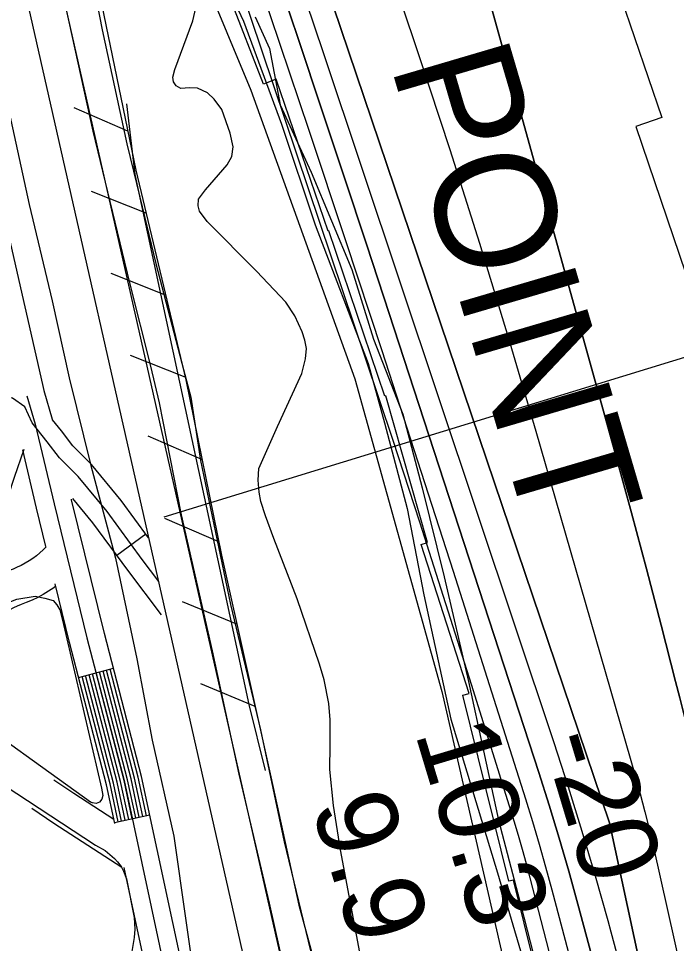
# Model space of a CAD drawing. Extents: x 3715084 to 3753216, y 488173 to 513963.
# Drawn here: x 3731897 to 3732445, y 507320 to 508089 of the extents above; entities that cross this region are included whole.
import ezdxf

# ---------------------------------------------------------------- set-up
doc = ezdxf.new("R2010")
doc.units = 0
for name, color, linetype in [('V-FLOD-BASE', 7, 'Continuous'), ('V-LEVE-TOET', 7, 'Continuous'), ('V-RIVR-EDGE', 7, 'Continuous'), ('V-RIVR-RANG', 7, 'Continuous'), ('V-ROAD-CNTR', 7, 'Continuous'), ('V-RRAP-FSHR', 7, 'Continuous'), ('V-RRAP-RVMT', 7, 'Continuous'), ('V-RRAP-RVMT-IDEN', 7, 'Continuous'), ('V-SITE-VEGE', 7, 'Continuous'), ('V-SURV-LINE', 7, 'Continuous'), ('V-TOPO-DPTH', 7, 'Continuous'), ('V-TOPO-MINR', 7, 'Continuous'), ('V-TOPO-WATR', 7, 'Continuous')]:
    doc.layers.add(name, color=color, linetype=linetype)

msp = doc.modelspace()

# ---------------------------------------------------------------- linework, layer by layer
at = {"layer": 'V-FLOD-BASE'}
msp.add_lwpolyline([(3732203.97, 506919.46), (3732183.56, 507011.67), (3732158.84, 507119.66), (3732134.14, 507228.64), (3732106.12, 507353.39), (3732080.91, 507460.9), (3732058.61, 507563.45), (3732032.95, 507676.38), (3732014.52, 507769.55), (3732007.39, 507800.12), (3731989.74, 507869.18), (3731959.27, 507995.43), (3731931.74, 508120.67), (3731904.16, 508239.51), (3731896.98, 508264.67), (3731880.6, 508307.63), (3731840.18, 508420.67), (3731789.68, 508564.8), (3731745.86, 508684.27), (3731706.88, 508793.36), (3731677.52, 508874.81), (3731646.25, 508962.68), (3731621.7, 509030.8)], dxfattribs=at)
at = {"layer": 'V-LEVE-TOET'}
for points in [[(3731634.81, 509068.6), (3731664.12, 508981.73), (3731695.88, 508892.88), (3731715.62, 508839.07), (3731750.83, 508750.68), (3731785.99, 508655.89), (3731814.37, 508575.43), (3731847.56, 508480.66), (3731890.4, 508361.69), (3731913.96, 508294.56), (3731931.76, 508244.21), (3731941.27, 508203.28), (3731954.56, 508142.63), (3731966.84, 508079.53), (3731987.23, 507984.86), (3731998.19, 507940.48), (3732011.52, 507885.24), (3732033, 507802.38), (3732040.64, 507774.26), (3732048.58, 507721.53), (3732073.69, 507601.72), (3732098.44, 507497.67), (3732118.35, 507404.48), (3732148.1, 507280.53)], [(3731871.02, 508098.03), (3731886.65, 508023.58), (3731906.1, 507934.34), (3731925.14, 507854.45), (3731939.38, 507790.34), (3731957.49, 507717.35), (3731978.03, 507640.4), (3731995.55, 507556.58), (3732008.29, 507489.05), (3732026.34, 507409.17), (3732046.02, 507270.87)]]:
    msp.add_lwpolyline(points, dxfattribs=at)
at = {"layer": 'V-RIVR-EDGE'}
for points in [[(3732094.11, 508090.56), (3732106.06, 508064.12), (3732114.95, 508017.27), (3732140.62, 507961.38), (3732174.64, 507880.25), (3732192.51, 507822.57), (3732216.96, 507760.08), (3732233.02, 507698.81), (3732251.45, 507624.92)], [(3732251.45, 507624.92), (3732271.65, 507537.82), (3732296.57, 507422.5), (3732312.63, 507361.22), (3732335.82, 507271.72), (3732353.03, 507190.03), (3732373.21, 507095.73), (3732397.6, 507006.22), (3732428.53, 506889.68), (3732454.08, 506784.56), (3732493.9, 506621.77), (3732518.83, 506505.25), (3732534.15, 506388.75), (3732547.1, 506285.46), (3732563.58, 506153.95)]]:
    msp.add_lwpolyline(points, dxfattribs=at)
at = {"layer": 'V-RIVR-RANG'}
msp.add_line((3732018.37, 507674.64), (3732668.5, 507873.97), dxfattribs=at)
at = {"layer": 'V-ROAD-CNTR'}
for p, q in [((3731978.95, 507642.79), (3732003.09, 507660.61)), ((3731947.21, 507541.21), (3731976.24, 507548.77)), ((3731977.18, 507420.56), (3732006.51, 507426.84))]:
    msp.add_line(p, q, dxfattribs=at)
for points in [[(3731512.29, 509081.66), (3731621.12, 508778.01), (3731722.67, 508492.7), (3731747.74, 508424.09), (3731760.01, 508389.37), (3731773.39, 508351.9), (3731784.71, 508321.52), (3731792.17, 508295.6), (3731803.46, 508264.55), (3731814.37, 508230.14), (3731823.81, 508195.71), (3731830.48, 508158.38), (3731839.1, 508126.3), (3731918.67, 507778.62)], [(3732013.98, 507620.95), (3732000.13, 507639.35), (3731970.85, 507679.03), (3731946.89, 507708.24), (3731931.18, 507723.79), (3731921.09, 507737), (3731908.52, 507752.94), (3731902.6, 507766.22), (3731892.25, 507773.46), (3731879.57, 507775.33), (3731802.17, 507797.82), (3731554.24, 507845.65), (3728797.61, 508324.2), (3728634.58, 508354.17)], [(3731904.05, 507775.28), (3731911.07, 507751.78), (3731926.85, 507685.43), (3731954.16, 507574.02), (3731985.05, 507455.42), (3732036.97, 507212.92), (3732098.72, 506940.03), (3732175.63, 506598.48), (3732230.14, 506367.59), (3732272.82, 506192.19), (3732294.34, 506096.93)], [(3731925.61, 507755.5), (3731925.57, 507755.66), (3731918.42, 507779.57)], [(3732005.46, 507657.39), (3731982.69, 507688.25), (3731957.99, 507718.35), (3731942.47, 507733.72), (3731932.94, 507746.2), (3731925.61, 507755.5)], [(3731901.64, 507730.77), (3731893.63, 507707.52), (3731891.78, 507701.61), (3731889.6, 507695.34), (3731887.21, 507689.14), (3731884.98, 507683.87)], [(3731920.08, 507650.04), (3731912.27, 507681.91), (3731900.76, 507730.32)], [(3732309.07, 506099.79), (3732287.42, 506195.62), (3732244.73, 506371.09), (3732190.24, 506601.85), (3732113.35, 506943.34), (3732051.62, 507216.15), (3731999.65, 507458.88), (3731968.71, 507577.7), (3731941.43, 507688.95), (3731941.32, 507689.43)], [(3732016.11, 507593.18), (3731988.1, 507630.39), (3731959.01, 507669.81), (3731942.5, 507689.93)], [(3731920.12, 507649.87), (3731917.67, 507647.36), (3731914.93, 507644.83), (3731912.07, 507642.44), (3731909.09, 507640.19), (3731906.01, 507638.1), (3731902.83, 507636.16), (3731899.54, 507634.38), (3731896.19, 507632.77), (3731892.75, 507631.33), (3731888.71, 507629.86), (3731884.25, 507628.12), (3731879.68, 507626.03), (3731875.23, 507623.68), (3731870.92, 507621.08), (3731866.77, 507618.25), (3731862.78, 507615.19), (3731858.6, 507611.59), (3731843.39, 507594.88)], [(3731977.38, 507419.62), (3731970.46, 507451.96), (3731939.62, 507570.34), (3731927.68, 507619.04)], [(3731928.18, 507617.01), (3731926.57, 507615.8), (3731922.25, 507612.86), (3731917.79, 507610.15), (3731913.2, 507607.66), (3731908.49, 507605.39), (3731903.67, 507603.38), (3731899.3, 507601.79), (3731895.97, 507600.49), (3731892.93, 507599.09), (3731889.98, 507597.54), (3731887.12, 507595.82), (3731884.36, 507593.94), (3731881.72, 507591.91), (3731879.56, 507590.05), (3731865.84, 507574.97)], [(3731980.11, 507421.19), (3731973.38, 507452.65), (3731950.11, 507541.97)], [(3731983.04, 507421.82), (3731976.3, 507453.34), (3731953.01, 507542.72)], [(3731985.98, 507422.45), (3731979.22, 507454.03), (3731955.92, 507543.48)], [(3731988.91, 507423.07), (3731982.13, 507454.73), (3731958.82, 507544.24)], [(3731991.84, 507423.7), (3731985.05, 507455.42), (3731961.72, 507544.99)], [(3731994.78, 507424.33), (3731987.97, 507456.11), (3731964.63, 507545.75)], [(3731997.71, 507424.96), (3731990.89, 507456.8), (3731967.53, 507546.51)], [(3732000.65, 507425.59), (3731993.81, 507457.5), (3731970.43, 507547.26)], [(3732003.58, 507426.21), (3731996.73, 507458.19), (3731973.34, 507548.02)], [(3731926.72, 507456.14), (3731943.12, 507445.01), (3731976.56, 507423.45)], [(3731908.29, 507432.39), (3731926.57, 507419.99), (3731983.24, 507383.44)], [(3732302.68, 505585.45), (3732303.88, 505685.78), (3732308.81, 505784.2), (3732310.96, 505843.6), (3732310.69, 505894.98), (3732309.21, 505919.21), (3732307.93, 505945.62), (3732300.38, 505973.62), (3732291.61, 506020.08), (3732279.61, 506094.08), (3732258.22, 506188.77), (3732215.56, 506364.09), (3732161.01, 506595.11), (3732084.09, 506936.73), (3732022.32, 507209.7), (3731985.19, 507383.11)]]:
    msp.add_lwpolyline(points, dxfattribs=at)
at = {"layer": 'V-RRAP-FSHR'}
for p, q in [((3731988.23, 507995.52), (3731943.4, 508014.86)), ((3732003.45, 507927.2), (3731958.05, 507945.2)), ((3732019.63, 507859.09), (3731974.24, 507877.1)), ((3732035.82, 507790.99), (3731990.43, 507808.99)), ((3732049.87, 507722.42), (3732005.08, 507741.87)), ((3732063.85, 507653.83), (3732019.06, 507673.28)), ((3732078.92, 507585.47), (3732033.77, 507604.08)), ((3732094.19, 507517.16), (3732049.04, 507535.76))]:
    msp.add_line(p, q, dxfattribs=at)
for points in [[(3730590.48, 511915.49), (3730640.53, 511810.1), (3730674.72, 511749.36), (3730942.43, 511229.86), (3731087.91, 510898.6), (3731152.78, 510769.63), (3731285.7, 510474.67), (3731364.38, 510257.39), (3731589.4, 509649.72), (3731673.29, 509366.29), (3731711.08, 509159.79), (3731810.3, 508873.93), (3731844.6, 508709.1), (3731864.01, 508582.51), (3731911.57, 508444.44), (3731969.56, 508298.63), (3732012.15, 508218.21), (3732090.64, 508029.35), (3732177.2, 507789.41), (3732249.33, 507529.46), (3732381.1, 506955.66), (3732463.49, 506674.04), (3732519.33, 506357.29)], [(3731637.54, 509072.7), (3731736.33, 508795.03), (3731836, 508531.38), (3731865.79, 508451.9), (3731878.21, 508409.4), (3731891.73, 508373.89), (3731907.31, 508326.31), (3731915.42, 508303.8), (3731925.69, 508283.03), (3731934.73, 508246.41), (3731943.44, 508214.24), (3731959.43, 508135.12), (3731994.96, 507962.91), (3732036.38, 507788.61), (3732066.06, 507642.97), (3732107.29, 507458.53), (3732130.39, 507351.99), (3732157.48, 507253.1), (3732197.28, 507071.58), (3732242.37, 506868.72), (3732311.99, 506562.14), (3732376.62, 506272.19), (3732407.07, 506143.71)], [(3731987.08, 508018.07), (3731994.1, 507959.5), (3732088.85, 507518.65), (3732102.44, 507463.92)]]:
    msp.add_lwpolyline(points, dxfattribs=at)
at = {"layer": 'V-RRAP-RVMT'}
for p, q in [((3732101.09, 508034.53), (3732048.29, 508170.59)), ((3732385.47, 508144.76), (3732432.42, 508006.81)), ((3732111.69, 508038.58), (3732101.09, 508034.53)), ((3732154.74, 507912.32), (3732111.69, 508038.58)), ((3732432.42, 508006.81), (3732410.85, 507999.27)), ((3732410.85, 507999.27), (3732457.52, 507861.96)), ((3732155.36, 507912.55), (3732154.74, 507912.32)), ((3732202.14, 507775.07), (3732155.36, 507912.55)), ((3732202.92, 507775.36), (3732202.14, 507775.07)), ((3732237.58, 507653.51), (3732202.92, 507775.36)), ((3732232.18, 507651.81), (3732237.58, 507653.51)), ((3732272.16, 507527.75), (3732232.18, 507651.81)), ((3732266.96, 507526.42), (3732272.16, 507527.75)), ((3732305.2, 507371.77), (3732266.96, 507526.42)), ((3732309.11, 507372.76), (3732305.2, 507371.77)), ((3732339.79, 507248.76), (3732309.11, 507372.76))]:
    msp.add_line(p, q, dxfattribs=at)
at = {"layer": 'V-SITE-VEGE'}
for points in [[(3732003.3, 508196.48), (3731995.32, 508219.15), (3731995.11, 508231.08), (3731998.32, 508239.84), (3732003.36, 508243.25), (3732009.95, 508241.63), (3732019.59, 508231.19), (3732038.36, 508185.21), (3732084.32, 508086.91), (3732115.95, 508001.28), (3732144.14, 507917.57), (3732188.09, 507802.33), (3732201.81, 507752.95), (3732220.68, 507681.54), (3732234.54, 507609.87), (3732256.92, 507506.43), (3732295.74, 507378.68), (3732320.02, 507297.1)], [(3732187.28, 507280.07), (3732165.02, 507397.95), (3732159.35, 507434.72), (3732156.14, 507464.56), (3732156.62, 507484.96), (3732156.48, 507505.99), (3732155.33, 507519.49), (3732151.42, 507539.3), (3732147.75, 507552.2), (3732129.05, 507606.65), (3732109.69, 507656.71), (3732102.62, 507675.6), (3732098.96, 507687.56), (3732097.45, 507695.11), (3732096.59, 507705.16), (3732097.29, 507714.88), (3732112.65, 507749.9), (3732133.09, 507793.99), (3732136.02, 507806.21), (3732136.71, 507814.68), (3732135.52, 507821.59), (3732133.37, 507828.52), (3732127.21, 507841.75), (3732119.76, 507853.11), (3732095.18, 507879.05), (3732054.09, 507920.18), (3732047.88, 507929.02), (3732046.66, 507933.43), (3732047.02, 507938.76), (3732052.73, 507946.56), (3732070.79, 507967.44), (3732074.62, 507974.32), (3732075.94, 507982.46), (3732073.21, 507993.79), (3732066.46, 508013.3), (3732059.94, 508022.14), (3732054.33, 508027.21), (3732046.2, 508031.04), (3732039.62, 508031.41), (3732032.39, 508030.84), (3732028.33, 508033.07), (3732026.16, 508036.54), (3732025.56, 508040.31), (3732027.19, 508046.58), (3732042.27, 508087.26), (3732044.87, 508097.91)], [(3731671.12, 507311.87), (3731682.74, 507326.16), (3731738.02, 507403.04), (3731793.06, 507490.16), (3731797.57, 507494.6), (3731801.43, 507497.76), (3731805.28, 507499.01), (3731810.07, 507498.97), (3731813.89, 507497.66), (3731820.26, 507494.09), (3731961.4, 507401.86), (3731969.35, 507397.32), (3731976.97, 507390.54), (3731979.5, 507387.97), (3731982.67, 507384.11), (3731984.55, 507380.26), (3731987.06, 507373.85), (3731993.5, 507341.51), (3731994.06, 507331.92), (3731993.37, 507324.9), (3731991.34, 507311.75)]]:
    msp.add_lwpolyline(points, dxfattribs=at)
msp.add_lwpolyline([(3731957.18, 507437.46), (3731842.79, 507519.57), (3731836.77, 507525.69), (3731835.2, 507528.9), (3731833.34, 507535.95), (3731833.38, 507541.38), (3731835.68, 507548.71), (3731857.66, 507578.89), (3731867.33, 507589.68), (3731876.67, 507598.23), (3731883.09, 507601.37), (3731895.91, 507606.38), (3731910.95, 507608.82), (3731919.25, 507607.15), (3731925.94, 507605.18), (3731929.11, 507601.64), (3731931.63, 507597.46), (3731933.8, 507588.82), (3731966.22, 507449.21), (3731967.45, 507443.13), (3731966.46, 507439.94), (3731964.52, 507437.4), (3731961.96, 507436.47), (3731958.77, 507436.81)], close=True, dxfattribs=at)
at = {"layer": 'V-SURV-LINE'}
for points in [[(3731909.62, 508216.43), (3732408.11, 506016.12)], [(3732378.85, 506009.49), (3731880.36, 508209.8)]]:
    msp.add_lwpolyline(points, dxfattribs=at)
at = {"layer": 'V-TOPO-DPTH'}
for points in [[(3732498.93, 507316.7), (3732488.49, 507359.23), (3732487.25, 507364.3), (3732477.4, 507404.29), (3732467.5, 507444.26), (3732457.52, 507484.22), (3732447.47, 507524.16), (3732443.99, 507537.92), (3732432, 507584.69), (3732419.79, 507631.4), (3732407.25, 507678.02), (3732394.49, 507724.58), (3732267.66, 508181.13), (3732259.99, 508208.8), (3732252.35, 508236.48), (3732244.74, 508264.17), (3732237.15, 508291.86), (3732028.12, 509360.17)], [(3732498.93, 507316.7), (3732488.49, 507359.23), (3732487.25, 507364.3), (3732477.4, 507404.29), (3732467.5, 507444.26), (3732457.52, 507484.22), (3732447.47, 507524.16), (3732443.99, 507537.92), (3732432, 507584.69), (3732419.79, 507631.4), (3732407.25, 507678.02), (3732394.49, 507724.58), (3732267.66, 508181.13), (3732259.99, 508208.8), (3732252.35, 508236.48), (3732244.74, 508264.17), (3732237.15, 508291.86), (3732028.12, 509360.17)], [(3731923.49, 508944.76), (3732157.4, 508274.08), (3732168.1, 508243.21), (3732178.73, 508212.3), (3732189.23, 508181.36), (3732199.66, 508150.39), (3732230.7, 508057.59), (3732256.09, 507980.04), (3732280.83, 507902.29), (3732304.59, 507824.23), (3732327.68, 507745.97), (3732410.21, 507459.69), (3732414.43, 507444.55), (3732418.46, 507429.37), (3732422.22, 507414.11), (3732425.79, 507398.81), (3732483.69, 507140.54)], [(3731923.49, 508944.76), (3732157.4, 508274.08), (3732168.1, 508243.21), (3732178.73, 508212.3), (3732189.23, 508181.36), (3732199.66, 508150.39), (3732230.7, 508057.59), (3732256.09, 507980.04), (3732280.83, 507902.29), (3732304.59, 507824.23), (3732327.68, 507745.97), (3732410.21, 507459.69), (3732414.43, 507444.55), (3732418.46, 507429.37), (3732422.22, 507414.11), (3732425.79, 507398.81), (3732483.69, 507140.54)], [(3731829.57, 508910.42), (3732044.57, 508229.05), (3732053.34, 508201.53), (3732062.22, 508174.05), (3732071.26, 508146.63), (3732080.41, 508119.24), (3732185.98, 507806.14), (3732208.55, 507738.44), (3732230.82, 507670.64), (3732252.63, 507602.69), (3732274.13, 507534.64), (3732309.35, 507421.87), (3732312.93, 507410.11), (3732316.38, 507398.32), (3732319.66, 507386.47), (3732322.81, 507374.59), (3732436.08, 506934.92)], [(3731901.32, 508899.56), (3732052.02, 508425.91), (3732064.32, 508387.41), (3732076.68, 508348.94), (3732089.13, 508310.49), (3732101.64, 508272.06), (3732114.26, 508233.67), (3732126.95, 508195.3), (3732139.76, 508156.98), (3732152.65, 508118.68), (3732388.84, 507420.34), (3732511.37, 506852.22)], [(3732511.37, 506852.22), (3732388.84, 507420.34), (3732152.65, 508118.68), (3732139.76, 508156.98), (3732126.95, 508195.3), (3732114.26, 508233.67), (3732101.64, 508272.06), (3732089.13, 508310.49), (3732076.68, 508348.94), (3732064.32, 508387.41), (3732052.02, 508425.91), (3731901.32, 508899.56)], [(3732399.61, 507216.01), (3732362.72, 507352.7), (3732355.06, 507380.22), (3732347.12, 507407.66), (3732338.76, 507434.97), (3732330.1, 507462.2), (3732205.55, 507843.84), (3732186.94, 507900.61), (3732168.24, 507957.35), (3732149.4, 508014.04), (3732130.46, 508070.7), (3732100.61, 508159.64), (3732096.56, 508171.82), (3732092.54, 508184.01), (3732088.59, 508196.22), (3732084.68, 508208.44), (3732039.55, 508350.75), (3732013.12, 508434.14), (3731986.7, 508517.54), (3731960.3, 508600.94), (3731933.91, 508684.34), (3731879.71, 508855.73), (3731869.39, 508888.47)], [(3732399.61, 507216.01), (3732362.72, 507352.7), (3732355.06, 507380.22), (3732347.12, 507407.66), (3732338.76, 507434.97), (3732330.1, 507462.2), (3732205.55, 507843.84), (3732186.94, 507900.61), (3732168.24, 507957.35), (3732149.4, 508014.04), (3732130.46, 508070.7), (3732100.61, 508159.64), (3732096.56, 508171.82), (3732092.54, 508184.01), (3732088.59, 508196.22), (3732084.68, 508208.44), (3732039.55, 508350.75), (3732013.12, 508434.14), (3731986.7, 508517.54), (3731960.3, 508600.94), (3731933.91, 508684.34), (3731879.71, 508855.73), (3731869.39, 508888.47)]]:
    msp.add_lwpolyline(points, dxfattribs=at)
at = {"layer": 'V-TOPO-MINR'}
for points in [[(3732028.12, 509360.17), (3732237.15, 508291.86), (3732244.74, 508264.17), (3732252.35, 508236.48), (3732259.99, 508208.8), (3732267.66, 508181.13), (3732394.49, 507724.58), (3732407.25, 507678.02), (3732419.79, 507631.4), (3732432, 507584.69), (3732443.99, 507537.92), (3732447.47, 507524.16), (3732457.52, 507484.22), (3732467.5, 507444.26), (3732477.4, 507404.29), (3732487.25, 507364.3), (3732488.49, 507359.23), (3732498.93, 507316.7)], [(3731923.49, 508944.76), (3732157.4, 508274.08), (3732168.1, 508243.21), (3732178.73, 508212.3), (3732189.23, 508181.36), (3732199.66, 508150.39), (3732230.7, 508057.59), (3732256.09, 507980.04), (3732280.83, 507902.29), (3732304.59, 507824.23), (3732327.68, 507745.97), (3732410.21, 507459.69), (3732414.43, 507444.55), (3732418.46, 507429.37), (3732422.22, 507414.11), (3732425.79, 507398.81), (3732483.69, 507140.54)], [(3731901.32, 508899.56), (3732052.02, 508425.91), (3732064.32, 508387.41), (3732076.68, 508348.94), (3732089.13, 508310.49), (3732101.64, 508272.06), (3732114.26, 508233.67), (3732126.95, 508195.3), (3732139.76, 508156.98), (3732152.65, 508118.68), (3732388.84, 507420.34), (3732511.37, 506852.22)], [(3731869.39, 508888.47), (3731879.71, 508855.73), (3731933.91, 508684.34), (3731960.3, 508600.94), (3731986.7, 508517.54), (3732013.12, 508434.14), (3732039.55, 508350.75), (3732084.68, 508208.44), (3732088.59, 508196.22), (3732092.54, 508184.01), (3732096.56, 508171.82), (3732100.61, 508159.64), (3732130.46, 508070.7), (3732149.4, 508014.04), (3732168.24, 507957.35), (3732186.94, 507900.61), (3732205.55, 507843.84), (3732330.1, 507462.2), (3732338.76, 507434.97), (3732347.12, 507407.66), (3732355.06, 507380.22), (3732362.72, 507352.7), (3732399.61, 507216.01)], [(3731856.76, 508875.3), (3731869.56, 508834.92), (3731875.64, 508815.75), (3731891.5, 508765.8), (3731907.34, 508715.83), (3731923.17, 508665.87), (3731938.99, 508615.9), (3732064.61, 508218.74), (3732070.96, 508198.87), (3732077.38, 508179.03), (3732083.9, 508159.22), (3732090.5, 508139.43), (3732138.71, 507996.12), (3732169.24, 507904.63), (3732199.48, 507813.03), (3732229.26, 507721.29), (3732258.75, 507629.46), (3732318.96, 507440.36), (3732324.81, 507421.51), (3732330.47, 507402.6), (3732335.85, 507383.61), (3732341.05, 507364.57), (3732442.86, 506980.39)], [(3731890.28, 508877.28), (3732047.59, 508378.5), (3732057.57, 508346.9), (3732067.56, 508315.31), (3732077.57, 508283.72), (3732087.6, 508252.14), (3732104.77, 508198.15), (3732106.23, 508193.57), (3732107.72, 508188.99), (3732109.22, 508184.42), (3732110.74, 508179.85), (3732122, 508146.21), (3732129.16, 508124.83), (3732136.32, 508103.45), (3732143.48, 508082.07), (3732150.63, 508060.68), (3732342.57, 507487), (3732354.52, 507450.27), (3732366.07, 507413.42), (3732377.01, 507376.38), (3732387.54, 507339.21), (3732390.18, 507329.58), (3732401.37, 507287.42)]]:
    msp.add_lwpolyline(points, dxfattribs=at)
at = {"layer": 'V-TOPO-WATR'}
msp.add_lwpolyline([(3731829.57, 508910.42), (3732044.57, 508229.05), (3732053.34, 508201.53), (3732062.22, 508174.05), (3732071.26, 508146.63), (3732080.41, 508119.24), (3732185.98, 507806.14), (3732208.55, 507738.44), (3732230.82, 507670.64), (3732252.63, 507602.69), (3732274.13, 507534.64), (3732309.35, 507421.87), (3732312.93, 507410.11), (3732316.38, 507398.32), (3732319.66, 507386.47), (3732322.81, 507374.59), (3732436.08, 506934.92)], dxfattribs=at)

# ---------------------------------------------------------------- texts
at = {"layer": 'V-RIVR-RANG'}
for s, p in [('10.3', (3732226.84, 507495.24)), ('-20', (3732333.02, 507489.48)), ('9.9', (3732140.68, 507434.58))]:
    msp.add_text(s, height=67, rotation=286.76833, dxfattribs=at).set_placement(p)
at = {"layer": 'V-RRAP-RVMT-IDEN'}
msp.add_text('POINT', height=100, rotation=286.38391, dxfattribs=at).set_placement((3732206.53, 508050.7))

doc.saveas('drawing.dxf')
